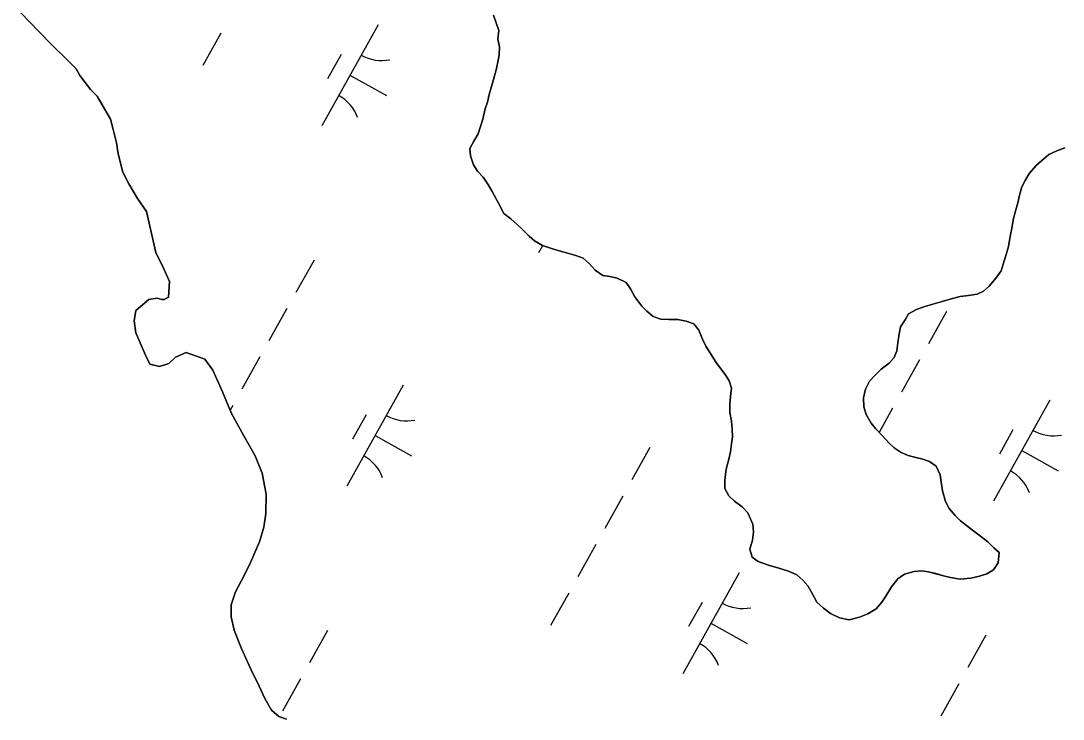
# Model space of a CAD drawing. Extents: x 3923531 to 3943530, y 207391 to 229799.
# Drawn here: x 3939376.7 to 3939827.4, y 219260.7 to 219562.6 of the extents above; entities that cross this region are included whole.
import ezdxf

# ---------------------------------------------------------------- set-up
doc = ezdxf.new("R2010")
doc.units = 0
doc.layers.add('V-TOPO-SHOR', color=7, linetype='Continuous')
doc.layers.add('V-WETL-SWMP', color=7, linetype='Continuous')

msp = doc.modelspace()

# ---------------------------------------------------------------- linework, layer by layer
at = {"layer": 'V-TOPO-SHOR'}
for points in [[(3939376.71, 219565.98), (3939384.34, 219558.14), (3939390.17, 219552.21), (3939396.18, 219546.28), (3939400.6, 219541.88), (3939402.23, 219538.98), (3939406.89, 219532.83), (3939409.7, 219529.96), (3939415.42, 219520.11), (3939416.49, 219516.21), (3939418.02, 219509.79), (3939418.72, 219505.1), (3939420.87, 219497.12), (3939423.34, 219492.09), (3939427.21, 219485.72), (3939431.07, 219480.13), (3939435.02, 219462.41), (3939438.32, 219455.63), (3939441, 219449.82), (3939440.57, 219443.15), (3939438.64, 219442.13), (3939437.66, 219442.1), (3939435.69, 219442.64), (3939431.98, 219442.16), (3939426.42, 219437.33), (3939425.74, 219432.8), (3939426.45, 219427.73), (3939430.6, 219418.04), (3939432.46, 219414.16), (3939436.6, 219413.09), (3939440.68, 219414.36), (3939443.55, 219417.18), (3939448.2, 219419.24), (3939456.3, 219416.3), (3939459.75, 219411.49), (3939463.89, 219402.19), (3939467.83, 219392.88), (3939473.16, 219383.22), (3939478.07, 219374.52)], [(3939684, 219379.63), (3939684.33, 219382.77), (3939684.25, 219386.03), (3939683.9, 219389.55), (3939683.26, 219393.21), (3939683.18, 219396.88), (3939683.51, 219400.15), (3939683.96, 219403.83), (3939682.93, 219406.94), (3939681.24, 219409.62), (3939679.41, 219412.15), (3939677.31, 219414.82), (3939674.9, 219418.71), (3939672.92, 219421.92), (3939671.49, 219424.88), (3939669.9, 219428.79), (3939667.66, 219431.59), (3939664.37, 219432.73), (3939660.82, 219433.46), (3939656.87, 219433.5), (3939653.47, 219433.56), (3939650.04, 219434.7), (3939647.4, 219437.08), (3939645.18, 219439.2), (3939642.22, 219443.21), (3939640.24, 219446.7), (3939638.41, 219449.38), (3939634.55, 219451.32), (3939631.41, 219452.06), (3939628.4, 219452.53), (3939625.09, 219454.77), (3939622.43, 219457.69), (3939619.8, 219459.94), (3939616.64, 219461.09), (3939612.67, 219462.22), (3939609.39, 219463.09), (3939606.51, 219463.97), (3939602.26, 219465.37), (3939598.81, 219467.46), (3939596.45, 219469.44), (3939593.53, 219472.36), (3939591.3, 219474.48), (3939588.52, 219477), (3939585.48, 219479.24), (3939583.19, 219483.81), (3939580.49, 219488.77), (3939578.93, 219491.59), (3939576.54, 219494.93), (3939574.16, 219497.59), (3939572.46, 219500.27), (3939571.14, 219504.18), (3939570.79, 219507.44), (3939572.62, 219510.61), (3939574.45, 219513.78), (3939576.47, 219520.08), (3939577.45, 219524.46), (3939578.47, 219527.34), (3939579.21, 219530.76), (3939580.21, 219534.18), (3939581.09, 219537.19), (3939582.21, 219541.43), (3939582.95, 219544.71), (3939583.56, 219547.86), (3939583.61, 219551.39), (3939582.98, 219554.64), (3939583.3, 219558.32), (3939581.1, 219565.07)], [(3939828.04, 219507.64), (3939824.67, 219506.34), (3939821.17, 219504.76), (3939817.97, 219502.1), (3939815.71, 219500), (3939812.8, 219496.67), (3939810.97, 219493.5), (3939809.54, 219490.74), (3939808.54, 219487.19), (3939807.81, 219483.9), (3939806.93, 219480.89), (3939805.93, 219477.06), (3939805.09, 219472.28), (3939804.37, 219468.59), (3939803.77, 219465.05), (3939802.77, 219461.48)], [(3939802.77, 219461.48), (3939801.37, 219457.37), (3939800.49, 219454.49), (3939798.39, 219451.45), (3939795.35, 219447.85), (3939792.95, 219445.75), (3939790.13, 219444.46), (3939786.47, 219443.83), (3939782.81, 219443.33), (3939778.89, 219442.42), (3939774.98, 219441.24), (3939771.06, 219440.05), (3939767.15, 219438.87), (3939763.91, 219437.71), (3939760.56, 219435.86), (3939758.99, 219433.24), (3939757.02, 219430.33), (3939756.42, 219427.19), (3939755.83, 219423.37), (3939755.5, 219419.97), (3939754.35, 219416.95), (3939752.09, 219414.58), (3939748.62, 219411.92), (3939745.97, 219409.27), (3939743.58, 219406.76), (3939741.89, 219403.32), (3939741.03, 219399.63), (3939741.13, 219395.69), (3939742.16, 219392.32), (3939744.29, 219388.7), (3939746.25, 219386.3), (3939749.04, 219383.24), (3939752.11, 219380.05), (3939754.34, 219377.93), (3939757.37, 219375.96), (3939760.4, 219374.67), (3939763.68, 219373.8), (3939766.69, 219373.05), (3939769.57, 219372.04), (3939772.47, 219370.07), (3939774.19, 219366.3), (3939774.54, 219363.32), (3939775.17, 219359.39), (3939776.51, 219354.8), (3939778.08, 219351.71), (3939780.6, 219348.65), (3939782.97, 219346.39), (3939785.6, 219344.41), (3939788.23, 219342.44), (3939791.55, 219339.8), (3939794.74, 219337.29), (3939797.39, 219334.77), (3939799.75, 219332.65), (3939799.31, 219328.29), (3939797.21, 219325.25), (3939794.39, 219323.55), (3939791.16, 219322.52), (3939787.5, 219321.61), (3939782.89, 219321.23), (3939778.66, 219321.95), (3939775.65, 219322.69), (3939772.37, 219323.57), (3939769.09, 219324.3), (3939766.08, 219324.77), (3939762.96, 219324.56), (3939758.77, 219323.37), (3939755.83, 219321.26), (3939753.2, 219317.8), (3939750.71, 219313.8), (3939749, 219311.31), (3939746.49, 219308.39), (3939742.87, 219306.13), (3939739.37, 219304.82), (3939734.77, 219303.62), (3939730.68, 219304.48), (3939726.83, 219306.29), (3939723.78, 219308.66), (3939720.86, 219311.18), (3939718.72, 219315.34), (3939717.02, 219318.29), (3939714.78, 219320.82), (3939712.15, 219323.07), (3939708.57, 219324.61), (3939704.46, 219325.88), (3939699.94, 219327.26), (3939695.42, 219328.78), (3939692.93, 219330.76), (3939691.89, 219334.14), (3939693.02, 219338.11), (3939693.48, 219341.52), (3939693.13, 219344.91), (3939690.97, 219349.89), (3939688.6, 219352.42), (3939685.27, 219354.92), (3939682.77, 219357.17), (3939681.06, 219360.39), (3939681.11, 219364.2), (3939681.68, 219368.7), (3939682.8, 219373.08), (3939683.54, 219376.22), (3939684, 219379.63)], [(3939478.07, 219374.52), (3939480.99, 219366.96), (3939482.77, 219357.99), (3939482.58, 219349.56), (3939481.75, 219343.67), (3939479.94, 219337.36), (3939476.04, 219328.45), (3939473.24, 219322.7), (3939469.49, 219315.76), (3939467.67, 219310.03), (3939467.6, 219304.94), (3939468.91, 219299.1), (3939472.03, 219291.53), (3939476.17, 219282.23), (3939479.68, 219274.87), (3939482.16, 219269.64), (3939485.02, 219264.62)], [(3939485.02, 219264.62), (3939488.22, 219261.76), (3939491.58, 219260.67)]]:
    msp.add_lwpolyline(points, dxfattribs=at)
at = {"layer": 'V-WETL-SWMP'}
for p, q in [((3939384.34, 219558.14), (3939376.71, 219565.98)), ((3939581.1, 219565.06), (3939583.3, 219558.32)), ((3939390.17, 219552.21), (3939384.34, 219558.14)), ((3939463.13, 219557.3), (3939455.33, 219543.33)), ((3939531.22, 219560.84), (3939506.83, 219517.19)), ((3939583.3, 219558.32), (3939582.98, 219554.64)), ((3939582.98, 219554.64), (3939583.61, 219551.39)), ((3939396.18, 219546.28), (3939390.17, 219552.21)), ((3939583.61, 219551.39), (3939583.56, 219547.86)), ((3939400.6, 219541.88), (3939396.18, 219546.28)), ((3939515.22, 219548.02), (3939509.36, 219537.54)), ((3939582.95, 219544.71), (3939582.21, 219541.43)), ((3939583.56, 219547.86), (3939582.95, 219544.71)), ((3939402.23, 219538.98), (3939400.6, 219541.88)), ((3939582.21, 219541.43), (3939581.09, 219537.19)), ((3939406.89, 219532.83), (3939402.23, 219538.98)), ((3939519.02, 219539.02), (3939534.74, 219530.24)), ((3939581.09, 219537.19), (3939580.21, 219534.18)), ((3939409.7, 219529.96), (3939406.89, 219532.83)), ((3939579.21, 219530.76), (3939578.47, 219527.34)), ((3939580.21, 219534.18), (3939579.21, 219530.76)), ((3939415.42, 219520.11), (3939409.7, 219529.96)), ((3939578.47, 219527.34), (3939577.46, 219524.46)), ((3939577.46, 219524.46), (3939576.47, 219520.08)), ((3939416.49, 219516.21), (3939415.42, 219520.11)), ((3939576.47, 219520.08), (3939574.45, 219513.78)), ((3939418.02, 219509.79), (3939416.49, 219516.21)), ((3939574.45, 219513.78), (3939572.62, 219510.61)), ((3939418.72, 219505.1), (3939418.02, 219509.79)), ((3939572.62, 219510.61), (3939570.79, 219507.44)), ((3939420.87, 219497.12), (3939418.72, 219505.1)), ((3939570.79, 219507.44), (3939571.15, 219504.18)), ((3939571.15, 219504.18), (3939572.46, 219500.27)), ((3939817.97, 219502.1), (3939821.17, 219504.76)), ((3939821.17, 219504.76), (3939824.67, 219506.34)), ((3939824.67, 219506.34), (3939828.04, 219507.64)), ((3939572.46, 219500.27), (3939574.16, 219497.59)), ((3939812.8, 219496.67), (3939815.71, 219500)), ((3939815.71, 219500), (3939817.97, 219502.1)), ((3939423.34, 219492.09), (3939420.87, 219497.12)), ((3939574.16, 219497.59), (3939576.53, 219494.93)), ((3939576.53, 219494.93), (3939578.93, 219491.59)), ((3939810.97, 219493.5), (3939812.8, 219496.67)), ((3939427.21, 219485.72), (3939423.34, 219492.09)), ((3939578.93, 219491.59), (3939580.49, 219488.77)), ((3939808.54, 219487.19), (3939809.54, 219490.74)), ((3939809.54, 219490.74), (3939810.97, 219493.5)), ((3939431.07, 219480.14), (3939427.21, 219485.72)), ((3939580.49, 219488.77), (3939583.19, 219483.81)), ((3939807.81, 219483.9), (3939808.54, 219487.19)), ((3939583.19, 219483.81), (3939585.48, 219479.24)), ((3939805.93, 219477.06), (3939806.93, 219480.89)), ((3939806.93, 219480.89), (3939807.81, 219483.9)), ((3939435.02, 219462.41), (3939431.07, 219480.14)), ((3939585.48, 219479.24), (3939588.52, 219477)), ((3939588.52, 219477), (3939591.3, 219474.48)), ((3939805.09, 219472.28), (3939805.93, 219477.06)), ((3939591.3, 219474.48), (3939593.53, 219472.36)), ((3939593.53, 219472.36), (3939596.45, 219469.44)), ((3939804.37, 219468.59), (3939805.09, 219472.28)), ((3939596.45, 219469.44), (3939598.81, 219467.46)), ((3939598.81, 219467.46), (3939602.26, 219465.37)), ((3939803.77, 219465.04), (3939804.37, 219468.59)), ((3939602.3, 219465.35), (3939600.54, 219462.21)), ((3939602.26, 219465.37), (3939606.51, 219463.97)), ((3939606.51, 219463.97), (3939609.39, 219463.09)), ((3939609.39, 219463.09), (3939612.67, 219462.22)), ((3939802.77, 219461.48), (3939803.77, 219465.04)), ((3939438.32, 219455.63), (3939435.02, 219462.41)), ((3939503.48, 219459.16), (3939495.67, 219445.19)), ((3939612.67, 219462.22), (3939616.64, 219461.09)), ((3939616.64, 219461.09), (3939619.8, 219459.94)), ((3939619.8, 219459.94), (3939622.43, 219457.69)), ((3939801.37, 219457.37), (3939802.77, 219461.48)), ((3939441, 219449.82), (3939438.32, 219455.63)), ((3939622.43, 219457.69), (3939625.09, 219454.77)), ((3939625.09, 219454.77), (3939628.4, 219452.53)), ((3939798.39, 219451.45), (3939800.49, 219454.49)), ((3939800.49, 219454.49), (3939801.37, 219457.37)), ((3939440.58, 219443.15), (3939441, 219449.82)), ((3939628.4, 219452.53), (3939631.41, 219452.06)), ((3939631.41, 219452.06), (3939634.55, 219451.32)), ((3939634.55, 219451.32), (3939638.41, 219449.38)), ((3939638.41, 219449.38), (3939640.24, 219446.7)), ((3939795.35, 219447.85), (3939798.39, 219451.45)), ((3939640.24, 219446.7), (3939642.23, 219443.21)), ((3939790.13, 219444.46), (3939792.95, 219445.75)), ((3939792.95, 219445.75), (3939795.35, 219447.85)), ((3939426.42, 219437.33), (3939431.98, 219442.16)), ((3939431.98, 219442.16), (3939435.69, 219442.64)), ((3939435.69, 219442.64), (3939437.66, 219442.1)), ((3939437.66, 219442.1), (3939438.64, 219442.13)), ((3939438.64, 219442.13), (3939440.58, 219443.15)), ((3939642.23, 219443.21), (3939645.18, 219439.2)), ((3939771.06, 219440.05), (3939774.98, 219441.24)), ((3939774.98, 219441.24), (3939778.89, 219442.42)), ((3939778.89, 219442.42), (3939782.81, 219443.33)), ((3939782.81, 219443.33), (3939786.47, 219443.83)), ((3939786.47, 219443.83), (3939790.13, 219444.46)), ((3939425.74, 219432.81), (3939426.42, 219437.33)), ((3939491.77, 219438.21), (3939483.97, 219424.24)), ((3939645.18, 219439.2), (3939647.4, 219437.08)), ((3939647.4, 219437.08), (3939650.04, 219434.7)), ((3939758.99, 219433.24), (3939760.56, 219435.86)), ((3939760.56, 219435.86), (3939763.91, 219437.71)), ((3939763.91, 219437.71), (3939767.15, 219438.87)), ((3939767.15, 219438.87), (3939771.06, 219440.05)), ((3939776.97, 219436.96), (3939769.16, 219422.99)), ((3939426.45, 219427.73), (3939425.74, 219432.81)), ((3939650.04, 219434.7), (3939653.47, 219433.56)), ((3939653.47, 219433.56), (3939656.87, 219433.5)), ((3939656.87, 219433.5), (3939660.81, 219433.46)), ((3939660.81, 219433.46), (3939664.37, 219432.73)), ((3939664.37, 219432.73), (3939667.66, 219431.59)), ((3939667.66, 219431.59), (3939669.9, 219428.79)), ((3939757.02, 219430.34), (3939758.99, 219433.24)), ((3939430.6, 219418.04), (3939426.45, 219427.73)), ((3939669.9, 219428.79), (3939671.49, 219424.88)), ((3939755.83, 219423.37), (3939756.41, 219427.19)), ((3939756.41, 219427.19), (3939757.02, 219430.34)), ((3939671.49, 219424.88), (3939672.92, 219421.92)), ((3939755.5, 219419.97), (3939755.83, 219423.37)), ((3939432.46, 219414.17), (3939430.6, 219418.04)), ((3939448.2, 219419.24), (3939443.55, 219417.17)), ((3939456.3, 219416.3), (3939448.2, 219419.24)), ((3939672.92, 219421.92), (3939674.9, 219418.71)), ((3939674.9, 219418.71), (3939677.31, 219414.82)), ((3939754.35, 219416.95), (3939755.5, 219419.97)), ((3939436.6, 219413.09), (3939432.46, 219414.17)), ((3939440.68, 219414.36), (3939436.6, 219413.09)), ((3939443.55, 219417.17), (3939440.68, 219414.36)), ((3939459.75, 219411.49), (3939456.3, 219416.3)), ((3939480.07, 219417.26), (3939472.26, 219403.29)), ((3939677.31, 219414.82), (3939679.41, 219412.15)), ((3939748.62, 219411.92), (3939752.09, 219414.58)), ((3939752.09, 219414.58), (3939754.35, 219416.95)), ((3939765.26, 219416.01), (3939757.46, 219402.04)), ((3939463.89, 219402.19), (3939459.75, 219411.49)), ((3939679.41, 219412.15), (3939681.24, 219409.62)), ((3939681.24, 219409.62), (3939682.94, 219406.94)), ((3939743.58, 219406.76), (3939745.97, 219409.27)), ((3939745.97, 219409.27), (3939748.62, 219411.92)), ((3939542.03, 219405.07), (3939517.64, 219361.42)), ((3939682.94, 219406.94), (3939683.96, 219403.83)), ((3939741.9, 219403.32), (3939743.58, 219406.76)), ((3939467.83, 219392.88), (3939463.89, 219402.19)), ((3939683.51, 219400.15), (3939683.18, 219396.88)), ((3939683.96, 219403.83), (3939683.51, 219400.15)), ((3939741.03, 219399.63), (3939741.9, 219403.32)), ((3939741.13, 219395.69), (3939741.03, 219399.63)), ((3939468.36, 219396.31), (3939467.24, 219394.29)), ((3939683.18, 219396.88), (3939683.27, 219393.21)), ((3939742.16, 219392.32), (3939741.13, 219395.69)), ((3939753.56, 219395.05), (3939747.75, 219384.65)), ((3939821.65, 219398.59), (3939797.26, 219354.94)), ((3939473.16, 219383.22), (3939467.83, 219392.88)), ((3939526.02, 219392.25), (3939520.17, 219381.77)), ((3939683.27, 219393.21), (3939683.9, 219389.56)), ((3939744.29, 219388.7), (3939742.16, 219392.32)), ((3939683.9, 219389.56), (3939684.25, 219386.03)), ((3939746.25, 219386.3), (3939744.29, 219388.7)), ((3939749.04, 219383.24), (3939746.25, 219386.3)), ((3939478.07, 219374.52), (3939473.16, 219383.22)), ((3939529.83, 219383.24), (3939545.55, 219374.47)), ((3939684.33, 219382.77), (3939684, 219379.63)), ((3939684.25, 219386.03), (3939684.33, 219382.77)), ((3939752.11, 219380.05), (3939749.04, 219383.24)), ((3939805.64, 219385.77), (3939799.79, 219375.29)), ((3939648.69, 219378.04), (3939640.89, 219364.07)), ((3939684, 219379.63), (3939683.54, 219376.22)), ((3939754.33, 219377.93), (3939752.11, 219380.05)), ((3939757.37, 219375.96), (3939754.33, 219377.93)), ((3939480.99, 219366.96), (3939478.07, 219374.52)), ((3939682.8, 219373.08), (3939681.68, 219368.7)), ((3939683.54, 219376.22), (3939682.8, 219373.08)), ((3939760.4, 219374.67), (3939757.37, 219375.96)), ((3939763.68, 219373.8), (3939760.4, 219374.67)), ((3939766.69, 219373.05), (3939763.68, 219373.8)), ((3939769.57, 219372.04), (3939766.69, 219373.05)), ((3939809.45, 219376.77), (3939825.17, 219367.99)), ((3939681.68, 219368.7), (3939681.11, 219364.2)), ((3939772.47, 219370.07), (3939769.57, 219372.04)), ((3939774.19, 219366.3), (3939772.47, 219370.07)), ((3939482.77, 219357.99), (3939480.99, 219366.96)), ((3939681.11, 219364.2), (3939681.06, 219360.39)), ((3939774.54, 219363.32), (3939774.19, 219366.3)), ((3939681.06, 219360.39), (3939682.77, 219357.17)), ((3939775.18, 219359.39), (3939774.54, 219363.32)), ((3939776.51, 219354.8), (3939775.18, 219359.39)), ((3939482.58, 219349.56), (3939482.77, 219357.99)), ((3939636.98, 219357.09), (3939629.18, 219343.12)), ((3939682.77, 219357.17), (3939685.27, 219354.92)), ((3939685.27, 219354.92), (3939688.6, 219352.41)), ((3939778.08, 219351.71), (3939776.51, 219354.8)), ((3939688.6, 219352.41), (3939690.97, 219349.89)), ((3939780.6, 219348.64), (3939778.08, 219351.71)), ((3939481.75, 219343.67), (3939482.58, 219349.56)), ((3939690.97, 219349.89), (3939693.13, 219344.91)), ((3939782.97, 219346.39), (3939780.6, 219348.64)), ((3939785.6, 219344.41), (3939782.97, 219346.39)), ((3939479.94, 219337.36), (3939481.75, 219343.67)), ((3939693.48, 219341.52), (3939693.02, 219338.11)), ((3939693.13, 219344.91), (3939693.48, 219341.52)), ((3939788.23, 219342.44), (3939785.6, 219344.41)), ((3939791.56, 219339.8), (3939788.23, 219342.44)), ((3939476.04, 219328.45), (3939479.94, 219337.36)), ((3939693.02, 219338.11), (3939691.89, 219334.14)), ((3939794.74, 219337.29), (3939791.56, 219339.8)), ((3939797.39, 219334.77), (3939794.74, 219337.29)), ((3939625.28, 219336.13), (3939617.48, 219322.17)), ((3939691.89, 219334.14), (3939692.92, 219330.76)), ((3939799.75, 219332.65), (3939797.39, 219334.77)), ((3939799.31, 219328.29), (3939799.75, 219332.65)), ((3939473.24, 219322.7), (3939476.04, 219328.45)), ((3939692.92, 219330.76), (3939695.42, 219328.78)), ((3939695.42, 219328.78), (3939699.94, 219327.26)), ((3939797.21, 219325.25), (3939799.31, 219328.29)), ((3939687.24, 219323.95), (3939662.85, 219280.3)), ((3939699.94, 219327.26), (3939704.46, 219325.87)), ((3939704.46, 219325.87), (3939708.57, 219324.61)), ((3939708.57, 219324.61), (3939712.15, 219323.07)), ((3939712.15, 219323.07), (3939714.78, 219320.82)), ((3939755.83, 219321.26), (3939758.77, 219323.37)), ((3939758.77, 219323.37), (3939762.96, 219324.56)), ((3939762.96, 219324.56), (3939766.08, 219324.77)), ((3939766.08, 219324.77), (3939769.08, 219324.3)), ((3939769.08, 219324.3), (3939772.37, 219323.56)), ((3939772.37, 219323.56), (3939775.65, 219322.69)), ((3939791.15, 219322.52), (3939794.39, 219323.55)), ((3939794.39, 219323.55), (3939797.21, 219325.25)), ((3939469.49, 219315.76), (3939473.24, 219322.7)), ((3939714.78, 219320.82), (3939717.02, 219318.29)), ((3939753.2, 219317.8), (3939755.83, 219321.26)), ((3939775.65, 219322.69), (3939778.66, 219321.95)), ((3939778.66, 219321.95), (3939782.89, 219321.23)), ((3939782.89, 219321.23), (3939787.5, 219321.62)), ((3939787.5, 219321.62), (3939791.15, 219322.52)), ((3939467.67, 219310.03), (3939469.49, 219315.76)), ((3939613.57, 219315.18), (3939605.77, 219301.21)), ((3939717.02, 219318.29), (3939718.72, 219315.34)), ((3939718.72, 219315.34), (3939720.86, 219311.18)), ((3939750.71, 219313.8), (3939753.2, 219317.8)), ((3939467.6, 219304.94), (3939467.67, 219310.03)), ((3939671.24, 219311.12), (3939665.38, 219300.65)), ((3939720.86, 219311.18), (3939723.78, 219308.66)), ((3939746.49, 219308.39), (3939749, 219311.31)), ((3939749, 219311.31), (3939750.71, 219313.8)), ((3939468.91, 219299.1), (3939467.6, 219304.94)), ((3939723.78, 219308.66), (3939726.83, 219306.29)), ((3939726.83, 219306.29), (3939730.68, 219304.48)), ((3939739.37, 219304.82), (3939742.87, 219306.13)), ((3939742.87, 219306.13), (3939746.49, 219308.39)), ((3939675.05, 219302.12), (3939690.76, 219293.34)), ((3939730.68, 219304.48), (3939734.77, 219303.62)), ((3939734.77, 219303.62), (3939739.37, 219304.82)), ((3939472.03, 219291.53), (3939468.91, 219299.1)), ((3939509.36, 219299), (3939501.56, 219285.03)), ((3939793.9, 219296.91), (3939786.1, 219282.95)), ((3939476.17, 219282.23), (3939472.03, 219291.53)), ((3939479.68, 219274.87), (3939476.17, 219282.23)), ((3939497.66, 219278.05), (3939489.85, 219264.08)), ((3939482.16, 219269.64), (3939479.68, 219274.87)), ((3939782.2, 219275.96), (3939774.4, 219261.99)), ((3939485.02, 219264.62), (3939482.16, 219269.64)), ((3939488.22, 219261.76), (3939485.02, 219264.62)), ((3939491.58, 219260.67), (3939488.22, 219261.76))]:
    msp.add_line(p, q, dxfattribs=at)
for centre, start, end in [((3939532.7, 219563.01), 240.0381, 281.5817), ((3939505.76, 219514.79), 20.0381, 61.5817), ((3939543.51, 219407.24), 240.0381, 281.5817), ((3939823.13, 219400.77), 240.0381, 281.5817), ((3939516.57, 219359.02), 20.0381, 61.5817), ((3939796.19, 219352.54), 20.0381, 61.5817), ((3939688.73, 219326.12), 240.0381, 281.5817), ((3939661.78, 219277.89), 20.0381, 61.5817)]:
    msp.add_arc(centre, 17.62, start, end, dxfattribs=at)

doc.saveas('drawing.dxf')
